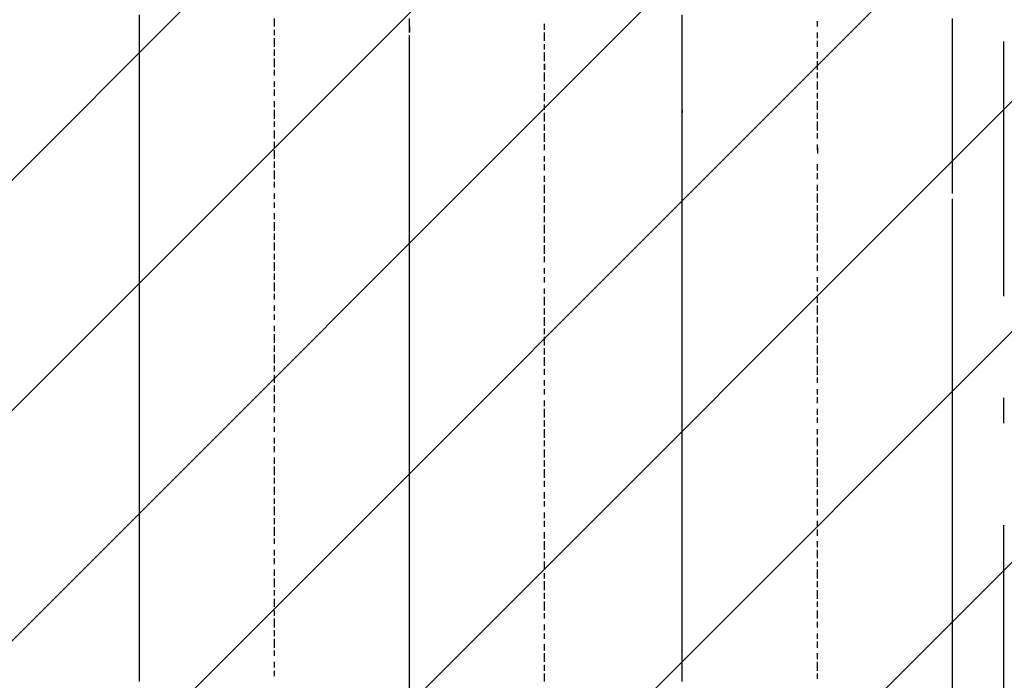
# Model space of a CAD drawing. Extents: x 997 to 109698, y 921 to 94021.
# Tile 483 of 656: x 34035 to 35486, y 42018 to 42991. Entities that reach past the tile are written whole.
import ezdxf

# ---------------------------------------------------------------- set-up
doc = ezdxf.new("R2010")
doc.units = 0
doc.header["$MEASUREMENT"] = 0
doc.layers.add('12', color=7, linetype='CONTINUOUS')
doc.layers.add('28', color=7, linetype='CONTINUOUS')

msp = doc.modelspace()

# ---------------------------------------------------------------- linework, layer by layer
at = {"layer": '12', "color": 5}
for p, q in [((34211.630503, 42984.563401), (34211.630503, 42997.563401)), ((35011.630503, 42988.563401), (35011.630503, 42997.563401)), ((34211.630503, 42975.563401), (34211.630503, 42984.563401)), ((34609.630503, 42984.563401), (34609.630503, 42992.563401)), ((34609.630503, 42975.563401), (34609.630503, 42984.563401)), ((35011.630503, 42975.563401), (35011.630503, 42988.563401)), ((35409.630503, 42984.563401), (35409.630503, 42992.563401)), ((35409.630503, 42975.563401), (35409.630503, 42984.563401)), ((34211.630503, 42963.563401), (34211.630503, 42975.563401)), ((34609.630503, 42959.563401), (34609.630503, 42967.563401)), ((35011.630503, 42967.563401), (35011.630503, 42975.563401)), ((35011.630503, 42959.563401), (35011.630503, 42967.563401)), ((35409.630503, 42963.563401), (35409.630503, 42975.563401)), ((34211.630503, 42954.563401), (34211.630503, 42963.563401)), ((34211.630503, 42946.563401), (34211.630503, 42954.563401)), ((34609.630503, 42946.563401), (34609.630503, 42959.563401)), ((35011.630503, 42946.563401), (35011.630503, 42959.563401)), ((35409.630503, 42954.563401), (35409.630503, 42963.563401)), ((35409.630503, 42946.563401), (35409.630503, 42954.563401)), ((34211.630503, 42933.563401), (34211.630503, 42946.563401)), ((34609.630503, 42937.563401), (34609.630503, 42946.563401)), ((34609.630503, 42929.563401), (34609.630503, 42937.563401)), ((35011.630503, 42937.563401), (35011.630503, 42946.563401)), ((35011.630503, 42929.563401), (35011.630503, 42937.563401)), ((35409.630503, 42933.563401), (35409.630503, 42946.563401)), ((34211.630503, 42925.563401), (34211.630503, 42933.563401)), ((34211.630503, 42916.563401), (34211.630503, 42925.563401)), ((34609.630503, 42916.563401), (34609.630503, 42929.563401)), ((35011.630503, 42916.563401), (35011.630503, 42929.563401)), ((35409.630503, 42925.563401), (35409.630503, 42933.563401)), ((35409.630503, 42916.563401), (35409.630503, 42925.563401)), ((34211.630503, 42904.563401), (34211.630503, 42916.563401)), ((34609.630503, 42908.563401), (34609.630503, 42916.563401)), ((34609.630503, 42899.563401), (34609.630503, 42908.563401)), ((35011.630503, 42908.563401), (35011.630503, 42916.563401)), ((35011.630503, 42895.563401), (35011.630503, 42908.563401)), ((35409.630503, 42904.563401), (35409.630503, 42916.563401)), ((34211.630503, 42895.563401), (34211.630503, 42904.563401)), ((34211.630503, 42887.563401), (34211.630503, 42895.563401)), ((34609.630503, 42887.563401), (34609.630503, 42899.563401)), ((35011.630503, 42887.563401), (35011.630503, 42895.563401)), ((35409.630503, 42895.563401), (35409.630503, 42904.563401)), ((35409.630503, 42882.563401), (35409.630503, 42895.563401)), ((34211.630503, 42874.563401), (34211.630503, 42887.563401)), ((34609.630503, 42878.563401), (34609.630503, 42887.563401)), ((34609.630503, 42865.563401), (34609.630503, 42878.563401)), ((35011.630503, 42878.563401), (35011.630503, 42887.563401)), ((35011.630503, 42865.563401), (35011.630503, 42878.563401)), ((35409.630503, 42874.563401), (35409.630503, 42882.563401)), ((34211.630503, 42865.563401), (34211.630503, 42874.563401)), ((34211.630503, 42857.563401), (34211.630503, 42865.563401)), ((34609.630503, 42857.563401), (34609.630503, 42865.563401)), ((35011.630503, 42857.563401), (35011.630503, 42865.563401)), ((35409.630503, 42865.563401), (35409.630503, 42874.563401)), ((35409.630503, 42853.563401), (35409.630503, 42865.563401)), ((34211.630503, 42844.563401), (34211.630503, 42857.563401)), ((34609.630503, 42849.563401), (34609.630503, 42857.563401)), ((34609.630503, 42836.563401), (34609.630503, 42849.563401)), ((35011.630503, 42844.563401), (35011.630503, 42853.563401)), ((35409.630503, 42844.563401), (35409.630503, 42853.563401)), ((34211.630503, 42836.563401), (34211.630503, 42844.563401)), ((34211.630503, 42823.563401), (34211.630503, 42836.563401)), ((34609.630503, 42827.563401), (34609.630503, 42836.563401)), ((35011.630503, 42836.563401), (35011.630503, 42844.563401)), ((35011.630503, 42823.563401), (35011.630503, 42836.563401)), ((35409.630503, 42836.563401), (35409.630503, 42844.563401)), ((35409.630503, 42823.563401), (35409.630503, 42836.563401)), ((34211.630503, 42815.563401), (34211.630503, 42823.563401)), ((34609.630503, 42819.563401), (34609.630503, 42827.563401)), ((34609.630503, 42806.563401), (34609.630503, 42819.563401)), ((35011.630503, 42815.563401), (35011.630503, 42823.563401)), ((35409.630503, 42815.563401), (35409.630503, 42823.563401)), ((34211.630503, 42806.563401), (34211.630503, 42815.563401)), ((34211.630503, 42793.563401), (34211.630503, 42806.563401)), ((34609.630503, 42798.563401), (34609.630503, 42806.563401)), ((35011.630503, 42806.563401), (35011.630503, 42815.563401)), ((35011.630503, 42793.563401), (35011.630503, 42806.563401)), ((35409.630503, 42806.563401), (35409.630503, 42815.563401)), ((35409.630503, 42793.563401), (35409.630503, 42806.563401)), ((34211.630503, 42785.563401), (34211.630503, 42793.563401)), ((34609.630503, 42789.563401), (34609.630503, 42798.563401)), ((35011.630503, 42785.563401), (35011.630503, 42793.563401)), ((35409.630503, 42785.563401), (35409.630503, 42793.563401)), ((34211.630503, 42777.563401), (34211.630503, 42785.563401)), ((34211.630503, 42764.563401), (34211.630503, 42777.563401)), ((34609.630503, 42777.563401), (34609.630503, 42789.563401)), ((34609.630503, 42768.563401), (34609.630503, 42777.563401)), ((35011.630503, 42777.563401), (35011.630503, 42785.563401)), ((35011.630503, 42764.563401), (35011.630503, 42777.563401)), ((35409.630503, 42777.563401), (35409.630503, 42785.563401)), ((35409.630503, 42764.563401), (35409.630503, 42777.563401)), ((34211.630503, 42755.563401), (34211.630503, 42764.563401)), ((34609.630503, 42755.563401), (34609.630503, 42768.563401)), ((35011.630503, 42755.563401), (35011.630503, 42764.563401)), ((35409.630503, 42755.563401), (35409.630503, 42764.563401)), ((34211.630503, 42747.563401), (34211.630503, 42755.563401)), ((34211.630503, 42734.563401), (34211.630503, 42747.563401)), ((34609.630503, 42747.563401), (34609.630503, 42755.563401)), ((34609.630503, 42738.563401), (34609.630503, 42747.563401)), ((35011.630503, 42743.563401), (35011.630503, 42755.563401)), ((35409.630503, 42743.563401), (35409.630503, 42755.563401)), ((34211.630503, 42726.563401), (34211.630503, 42734.563401)), ((34609.630503, 42726.563401), (34609.630503, 42738.563401)), ((35011.630503, 42734.563401), (35011.630503, 42743.563401)), ((35011.630503, 42726.563401), (35011.630503, 42734.563401)), ((35409.630503, 42734.563401), (35409.630503, 42743.563401)), ((34211.630503, 42713.563401), (34211.630503, 42726.563401)), ((34609.630503, 42717.563401), (34609.630503, 42726.563401)), ((34609.630503, 42709.563401), (34609.630503, 42717.563401)), ((35011.630503, 42713.563401), (35011.630503, 42726.563401)), ((35409.630503, 42717.563401), (35409.630503, 42726.563401)), ((35409.630503, 42709.563401), (35409.630503, 42717.563401)), ((34211.630503, 42705.563401), (34211.630503, 42713.563401)), ((34211.630503, 42696.563401), (34211.630503, 42705.563401)), ((34609.630503, 42696.563401), (34609.630503, 42709.563401)), ((35011.630503, 42705.563401), (35011.630503, 42713.563401)), ((35011.630503, 42696.563401), (35011.630503, 42705.563401)), ((35409.630503, 42696.563401), (35409.630503, 42709.563401)), ((34211.630503, 42683.563401), (34211.630503, 42696.563401)), ((34609.630503, 42688.563401), (34609.630503, 42696.563401)), ((34609.630503, 42679.563401), (34609.630503, 42688.563401)), ((35011.630503, 42683.563401), (35011.630503, 42696.563401)), ((35409.630503, 42688.563401), (35409.630503, 42696.563401)), ((35409.630503, 42679.563401), (35409.630503, 42688.563401)), ((34211.630503, 42675.563401), (34211.630503, 42683.563401)), ((34211.630503, 42666.563401), (34211.630503, 42675.563401)), ((34609.630503, 42666.563401), (34609.630503, 42679.563401)), ((35011.630503, 42675.563401), (35011.630503, 42683.563401)), ((35011.630503, 42666.563401), (35011.630503, 42675.563401)), ((35409.630503, 42666.563401), (35409.630503, 42679.563401)), ((34211.630503, 42654.563401), (34211.630503, 42666.563401)), ((34609.630503, 42658.563401), (34609.630503, 42666.563401)), ((35011.630503, 42654.563401), (35011.630503, 42666.563401)), ((35409.630503, 42658.563401), (35409.630503, 42666.563401)), ((34211.630503, 42645.563401), (34211.630503, 42654.563401)), ((34211.630503, 42637.563401), (34211.630503, 42645.563401)), ((34609.630503, 42645.563401), (34609.630503, 42658.563401)), ((34609.630503, 42637.563401), (34609.630503, 42645.563401)), ((35011.630503, 42645.563401), (35011.630503, 42654.563401)), ((35011.630503, 42637.563401), (35011.630503, 42645.563401)), ((35409.630503, 42645.563401), (35409.630503, 42658.563401)), ((35409.630503, 42637.563401), (35409.630503, 42645.563401)), ((34211.630503, 42624.563401), (34211.630503, 42637.563401)), ((34609.630503, 42628.563401), (34609.630503, 42637.563401)), ((35011.630503, 42624.563401), (35011.630503, 42637.563401)), ((35409.630503, 42628.563401), (35409.630503, 42637.563401)), ((34211.630503, 42616.563401), (34211.630503, 42624.563401)), ((34211.630503, 42603.563401), (34211.630503, 42616.563401)), ((34609.630503, 42616.563401), (34609.630503, 42628.563401)), ((34609.630503, 42607.563401), (34609.630503, 42616.563401)), ((35011.630503, 42616.563401), (35011.630503, 42624.563401)), ((35011.630503, 42603.563401), (35011.630503, 42616.563401)), ((35409.630503, 42616.563401), (35409.630503, 42628.563401)), ((35409.630503, 42607.563401), (35409.630503, 42616.563401)), ((34211.630503, 42594.563401), (34211.630503, 42603.563401)), ((34609.630503, 42599.563401), (34609.630503, 42607.563401)), ((35011.630503, 42594.563401), (35011.630503, 42603.563401)), ((35409.630503, 42599.563401), (35409.630503, 42607.563401)), ((34211.630503, 42586.563401), (34211.630503, 42594.563401)), ((34609.630503, 42586.563401), (34609.630503, 42599.563401)), ((35011.630503, 42586.563401), (35011.630503, 42594.563401)), ((35409.630503, 42586.563401), (35409.630503, 42599.563401)), ((34211.630503, 42573.563401), (34211.630503, 42586.563401)), ((34211.630503, 42565.563401), (34211.630503, 42573.563401)), ((34609.630503, 42578.563401), (34609.630503, 42586.563401)), ((34609.630503, 42569.563401), (34609.630503, 42578.563401)), ((35011.630503, 42573.563401), (35011.630503, 42586.563401)), ((35011.630503, 42565.563401), (35011.630503, 42573.563401)), ((35409.630503, 42578.563401), (35409.630503, 42586.563401)), ((35409.630503, 42569.563401), (35409.630503, 42578.563401)), ((34211.630503, 42556.563401), (34211.630503, 42565.563401)), ((34609.630503, 42556.563401), (34609.630503, 42569.563401)), ((35011.630503, 42556.563401), (35011.630503, 42565.563401)), ((35409.630503, 42556.563401), (35409.630503, 42569.563401)), ((34211.630503, 42544.563401), (34211.630503, 42556.563401)), ((34211.630503, 42535.563401), (34211.630503, 42544.563401)), ((34609.630503, 42548.563401), (34609.630503, 42556.563401)), ((34609.630503, 42535.563401), (34609.630503, 42548.563401)), ((35011.630503, 42544.563401), (35011.630503, 42556.563401)), ((35011.630503, 42535.563401), (35011.630503, 42544.563401)), ((35409.630503, 42548.563401), (35409.630503, 42556.563401)), ((35409.630503, 42535.563401), (35409.630503, 42548.563401)), ((34211.630503, 42527.563401), (34211.630503, 42535.563401)), ((34609.630503, 42527.563401), (34609.630503, 42535.563401)), ((35011.630503, 42527.563401), (35011.630503, 42535.563401)), ((35409.630503, 42527.563401), (35409.630503, 42535.563401)), ((34211.630503, 42514.563401), (34211.630503, 42527.563401)), ((34211.630503, 42506.563401), (34211.630503, 42514.563401)), ((34609.630503, 42518.563401), (34609.630503, 42527.563401)), ((34609.630503, 42506.563401), (34609.630503, 42518.563401)), ((35011.630503, 42514.563401), (35011.630503, 42527.563401)), ((35011.630503, 42506.563401), (35011.630503, 42514.563401)), ((35409.630503, 42518.563401), (35409.630503, 42527.563401)), ((35409.630503, 42506.563401), (35409.630503, 42518.563401)), ((34211.630503, 42493.563401), (34211.630503, 42506.563401)), ((34609.630503, 42497.563401), (34609.630503, 42506.563401)), ((35011.630503, 42493.563401), (35011.630503, 42506.563401)), ((35409.630503, 42497.563401), (35409.630503, 42506.563401)), ((34211.630503, 42484.563401), (34211.630503, 42493.563401)), ((34609.630503, 42489.563401), (34609.630503, 42497.563401)), ((34609.630503, 42476.563401), (34609.630503, 42489.563401)), ((35011.630503, 42484.563401), (35011.630503, 42493.563401)), ((35409.630503, 42489.563401), (35409.630503, 42497.563401)), ((35409.630503, 42476.563401), (35409.630503, 42489.563401)), ((34211.630503, 42476.563401), (34211.630503, 42484.563401)), ((34211.630503, 42463.563401), (34211.630503, 42476.563401)), ((34609.630503, 42467.563401), (34609.630503, 42476.563401)), ((35011.630503, 42476.563401), (35011.630503, 42484.563401)), ((35011.630503, 42463.563401), (35011.630503, 42476.563401)), ((35409.630503, 42467.563401), (35409.630503, 42476.563401)), ((34211.630503, 42455.563401), (34211.630503, 42463.563401)), ((34609.630503, 42459.563401), (34609.630503, 42467.563401)), ((34609.630503, 42446.563401), (34609.630503, 42459.563401)), ((35011.630503, 42455.563401), (35011.630503, 42463.563401)), ((35409.630503, 42459.563401), (35409.630503, 42467.563401)), ((35409.630503, 42446.563401), (35409.630503, 42459.563401)), ((34211.630503, 42446.563401), (34211.630503, 42455.563401)), ((34211.630503, 42434.563401), (34211.630503, 42446.563401)), ((34609.630503, 42438.563401), (34609.630503, 42446.563401)), ((35011.630503, 42446.563401), (35011.630503, 42455.563401)), ((35011.630503, 42434.563401), (35011.630503, 42446.563401)), ((35409.630503, 42438.563401), (35409.630503, 42446.563401)), ((34211.630503, 42425.563401), (34211.630503, 42434.563401)), ((34609.630503, 42429.563401), (34609.630503, 42438.563401)), ((34609.630503, 42417.563401), (34609.630503, 42429.563401)), ((35011.630503, 42425.563401), (35011.630503, 42434.563401)), ((35409.630503, 42425.563401), (35409.630503, 42438.563401)), ((34211.630503, 42417.563401), (34211.630503, 42425.563401)), ((34211.630503, 42404.563401), (34211.630503, 42417.563401)), ((34609.630503, 42408.563401), (34609.630503, 42417.563401)), ((35011.630503, 42417.563401), (35011.630503, 42425.563401)), ((35011.630503, 42404.563401), (35011.630503, 42417.563401)), ((35409.630503, 42417.563401), (35409.630503, 42425.563401)), ((35409.630503, 42408.563401), (35409.630503, 42417.563401)), ((34211.630503, 42396.563401), (34211.630503, 42404.563401)), ((34609.630503, 42396.563401), (34609.630503, 42408.563401)), ((35011.630503, 42396.563401), (35011.630503, 42404.563401)), ((35409.630503, 42396.563401), (35409.630503, 42408.563401)), ((34211.630503, 42383.563401), (34211.630503, 42396.563401)), ((34609.630503, 42387.563401), (34609.630503, 42396.563401)), ((34609.630503, 42379.563401), (34609.630503, 42387.563401)), ((35011.630503, 42383.563401), (35011.630503, 42396.563401)), ((35409.630503, 42387.563401), (35409.630503, 42396.563401)), ((35409.630503, 42379.563401), (35409.630503, 42387.563401)), ((34211.630503, 42374.563401), (34211.630503, 42383.563401)), ((34211.630503, 42366.563401), (34211.630503, 42374.563401)), ((34609.630503, 42366.563401), (34609.630503, 42379.563401)), ((35011.630503, 42374.563401), (35011.630503, 42383.563401)), ((35011.630503, 42366.563401), (35011.630503, 42374.563401)), ((35409.630503, 42366.563401), (35409.630503, 42379.563401)), ((34211.630503, 42353.563401), (34211.630503, 42366.563401)), ((34609.630503, 42357.563401), (34609.630503, 42366.563401)), ((34609.630503, 42349.563401), (34609.630503, 42357.563401)), ((35011.630503, 42353.563401), (35011.630503, 42366.563401)), ((35409.630503, 42357.563401), (35409.630503, 42366.563401)), ((35409.630503, 42349.563401), (35409.630503, 42357.563401)), ((34211.630503, 42345.563401), (34211.630503, 42353.563401)), ((34211.630503, 42336.563401), (34211.630503, 42345.563401)), ((34609.630503, 42336.563401), (34609.630503, 42349.563401)), ((35011.630503, 42345.563401), (35011.630503, 42353.563401)), ((35011.630503, 42336.563401), (35011.630503, 42345.563401)), ((35409.630503, 42336.563401), (35409.630503, 42349.563401)), ((34211.630503, 42324.563401), (34211.630503, 42336.563401)), ((34609.630503, 42328.563401), (34609.630503, 42336.563401)), ((34609.630503, 42319.563401), (34609.630503, 42328.563401)), ((35011.630503, 42324.563401), (35011.630503, 42336.563401)), ((35409.630503, 42328.563401), (35409.630503, 42336.563401)), ((35409.630503, 42315.563401), (35409.630503, 42328.563401)), ((34211.630503, 42315.563401), (34211.630503, 42324.563401)), ((34211.630503, 42307.563401), (34211.630503, 42315.563401)), ((34609.630503, 42307.563401), (34609.630503, 42319.563401)), ((35011.630503, 42315.563401), (35011.630503, 42324.563401)), ((35011.630503, 42307.563401), (35011.630503, 42315.563401)), ((35409.630503, 42307.563401), (35409.630503, 42315.563401)), ((34211.630503, 42294.563401), (34211.630503, 42307.563401)), ((34609.630503, 42298.563401), (34609.630503, 42307.563401)), ((34609.630503, 42285.563401), (34609.630503, 42298.563401)), ((35011.630503, 42294.563401), (35011.630503, 42307.563401)), ((35409.630503, 42298.563401), (35409.630503, 42307.563401)), ((35409.630503, 42285.563401), (35409.630503, 42298.563401)), ((34211.630503, 42285.563401), (34211.630503, 42294.563401)), ((34211.630503, 42277.563401), (34211.630503, 42285.563401)), ((34609.630503, 42277.563401), (34609.630503, 42285.563401)), ((35011.630503, 42285.563401), (35011.630503, 42294.563401)), ((35011.630503, 42273.563401), (35011.630503, 42285.563401)), ((35409.630503, 42277.563401), (35409.630503, 42285.563401)), ((34211.630503, 42264.563401), (34211.630503, 42277.563401)), ((34609.630503, 42269.563401), (34609.630503, 42277.563401)), ((34609.630503, 42256.563401), (34609.630503, 42269.563401)), ((35011.630503, 42264.563401), (35011.630503, 42273.563401)), ((35409.630503, 42269.563401), (35409.630503, 42277.563401)), ((35409.630503, 42256.563401), (35409.630503, 42269.563401)), ((34211.630503, 42256.563401), (34211.630503, 42264.563401)), ((34211.630503, 42243.563401), (34211.630503, 42256.563401)), ((34609.630503, 42247.563401), (34609.630503, 42256.563401)), ((35011.630503, 42256.563401), (35011.630503, 42264.563401)), ((35011.630503, 42243.563401), (35011.630503, 42256.563401)), ((35409.630503, 42247.563401), (35409.630503, 42256.563401)), ((34211.630503, 42235.563401), (34211.630503, 42243.563401)), ((34609.630503, 42239.563401), (34609.630503, 42247.563401)), ((34609.630503, 42226.563401), (34609.630503, 42239.563401)), ((35011.630503, 42235.563401), (35011.630503, 42243.563401)), ((35409.630503, 42239.563401), (35409.630503, 42247.563401)), ((35409.630503, 42226.563401), (35409.630503, 42239.563401)), ((34211.630503, 42226.563401), (34211.630503, 42235.563401)), ((34211.630503, 42213.563401), (34211.630503, 42226.563401)), ((34609.630503, 42218.563401), (34609.630503, 42226.563401)), ((35011.630503, 42226.563401), (35011.630503, 42235.563401)), ((35011.630503, 42213.563401), (35011.630503, 42226.563401)), ((35409.630503, 42218.563401), (35409.630503, 42226.563401)), ((34211.630503, 42205.563401), (34211.630503, 42213.563401)), ((34609.630503, 42209.563401), (34609.630503, 42218.563401)), ((35011.630503, 42205.563401), (35011.630503, 42213.563401)), ((35409.630503, 42209.563401), (35409.630503, 42218.563401)), ((34211.630503, 42197.563401), (34211.630503, 42205.563401)), ((34211.630503, 42184.563401), (34211.630503, 42197.563401)), ((34609.630503, 42197.563401), (34609.630503, 42209.563401)), ((34609.630503, 42188.563401), (34609.630503, 42197.563401)), ((35011.630503, 42197.563401), (35011.630503, 42205.563401)), ((35011.630503, 42184.563401), (35011.630503, 42197.563401)), ((35409.630503, 42197.563401), (35409.630503, 42209.563401)), ((35409.630503, 42188.563401), (35409.630503, 42197.563401)), ((34211.630503, 42175.563401), (34211.630503, 42184.563401)), ((34609.630503, 42175.563401), (34609.630503, 42188.563401)), ((35011.630503, 42175.563401), (35011.630503, 42184.563401)), ((35409.630503, 42175.563401), (35409.630503, 42188.563401)), ((34211.630503, 42167.563401), (34211.630503, 42175.563401)), ((34211.630503, 42154.563401), (34211.630503, 42167.563401)), ((34609.630503, 42167.563401), (34609.630503, 42175.563401)), ((34609.630503, 42158.563401), (34609.630503, 42167.563401)), ((35011.630503, 42163.563401), (35011.630503, 42175.563401)), ((35409.630503, 42167.563401), (35409.630503, 42175.563401)), ((35409.630503, 42158.563401), (35409.630503, 42167.563401)), ((34211.630503, 42146.563401), (34211.630503, 42154.563401)), ((34609.630503, 42146.563401), (34609.630503, 42158.563401)), ((35011.630503, 42154.563401), (35011.630503, 42163.563401)), ((35011.630503, 42146.563401), (35011.630503, 42154.563401)), ((35409.630503, 42146.563401), (35409.630503, 42158.563401)), ((34211.630503, 42133.563401), (34211.630503, 42146.563401)), ((34609.630503, 42137.563401), (34609.630503, 42146.563401)), ((34609.630503, 42129.563401), (34609.630503, 42137.563401)), ((35011.630503, 42133.563401), (35011.630503, 42146.563401)), ((35409.630503, 42137.563401), (35409.630503, 42146.563401)), ((35409.630503, 42129.563401), (35409.630503, 42137.563401)), ((34211.630503, 42125.563401), (34211.630503, 42133.563401)), ((34211.630503, 42116.563401), (34211.630503, 42125.563401)), ((34609.630503, 42116.563401), (34609.630503, 42129.563401)), ((35011.630503, 42125.563401), (35011.630503, 42133.563401)), ((35011.630503, 42116.563401), (35011.630503, 42125.563401)), ((35409.630503, 42116.563401), (35409.630503, 42129.563401)), ((34211.630503, 42103.563401), (34211.630503, 42116.563401)), ((34609.630503, 42108.563401), (34609.630503, 42116.563401)), ((34609.630503, 42099.563401), (34609.630503, 42108.563401)), ((35011.630503, 42103.563401), (35011.630503, 42116.563401)), ((35409.630503, 42108.563401), (35409.630503, 42116.563401)), ((35409.630503, 42099.563401), (35409.630503, 42108.563401)), ((34211.630503, 42095.563401), (34211.630503, 42103.563401)), ((34211.630503, 42086.563401), (34211.630503, 42095.563401)), ((34609.630503, 42086.563401), (34609.630503, 42099.563401)), ((35011.630503, 42095.563401), (35011.630503, 42103.563401)), ((35011.630503, 42086.563401), (35011.630503, 42095.563401)), ((35409.630503, 42086.563401), (35409.630503, 42099.563401)), ((34211.630503, 42074.563401), (34211.630503, 42086.563401)), ((34609.630503, 42078.563401), (34609.630503, 42086.563401)), ((35011.630503, 42074.563401), (35011.630503, 42086.563401)), ((35409.630503, 42078.563401), (35409.630503, 42086.563401)), ((34211.630503, 42065.563401), (34211.630503, 42074.563401)), ((34211.630503, 42057.563401), (34211.630503, 42065.563401)), ((34609.630503, 42065.563401), (34609.630503, 42078.563401)), ((34609.630503, 42057.563401), (34609.630503, 42065.563401)), ((35011.630503, 42065.563401), (35011.630503, 42074.563401)), ((35011.630503, 42053.563401), (35011.630503, 42065.563401)), ((35409.630503, 42065.563401), (35409.630503, 42078.563401)), ((35409.630503, 42057.563401), (35409.630503, 42065.563401)), ((34211.630503, 42044.563401), (34211.630503, 42057.563401)), ((34609.630503, 42048.563401), (34609.630503, 42057.563401)), ((35011.630503, 42044.563401), (35011.630503, 42053.563401)), ((35409.630503, 42048.563401), (35409.630503, 42057.563401)), ((34211.630503, 42036.563401), (34211.630503, 42044.563401)), ((34211.630503, 42023.563401), (34211.630503, 42036.563401)), ((34609.630503, 42036.563401), (34609.630503, 42048.563401)), ((34609.630503, 42027.563401), (34609.630503, 42036.563401)), ((35011.630503, 42036.563401), (35011.630503, 42044.563401)), ((35011.630503, 42023.563401), (35011.630503, 42036.563401)), ((35409.630503, 42036.563401), (35409.630503, 42048.563401)), ((35409.630503, 42027.563401), (35409.630503, 42036.563401)), ((34211.630503, 42015.563401), (34211.630503, 42023.563401)), ((34609.630503, 42019.563401), (34609.630503, 42027.563401)), ((35011.630503, 42015.563401), (35011.630503, 42023.563401)), ((35409.630503, 42019.563401), (35409.630503, 42027.563401)), ((34609.630503, 42006.563401), (34609.630503, 42019.563401)), ((35409.630503, 42006.563401), (35409.630503, 42019.563401))]:
    msp.add_line(p, q, dxfattribs=at)
at = {"layer": '12', "color": 1}
for p, q in [((34410.630503, 42980.563401), (34410.630503, 42992.563401)), ((34808.630503, 42975.563401), (34808.630503, 42984.563401)), ((35210.630503, 42980.563401), (35210.630503, 42988.563401)), ((34410.630503, 42967.563401), (34410.630503, 42975.563401)), ((34808.630503, 42959.563401), (34808.630503, 42971.563401)), ((35210.630503, 42963.563401), (35210.630503, 42971.563401)), ((34410.630503, 42950.563401), (34410.630503, 42963.563401)), ((34808.630503, 42946.563401), (34808.630503, 42954.563401)), ((35210.630503, 42950.563401), (35210.630503, 42959.563401)), ((34410.630503, 42937.563401), (34410.630503, 42946.563401)), ((34808.630503, 42929.563401), (34808.630503, 42942.563401)), ((35210.630503, 42933.563401), (35210.630503, 42942.563401)), ((34410.630503, 42920.563401), (34410.630503, 42933.563401)), ((34808.630503, 42916.563401), (34808.630503, 42925.563401)), ((34808.630503, 42925.563401), (34808.630503, 42916.563401)), ((35210.630503, 42916.563401), (35210.630503, 42929.563401)), ((34410.630503, 42908.563401), (34410.630503, 42916.563401)), ((34808.630503, 42899.563401), (34808.630503, 42912.563401)), ((35210.630503, 42904.563401), (35210.630503, 42912.563401)), ((34410.630503, 42891.563401), (34410.630503, 42899.563401)), ((34808.630503, 42887.563401), (34808.630503, 42895.563401)), ((35210.630503, 42887.563401), (35210.630503, 42899.563401)), ((34410.630503, 42878.563401), (34410.630503, 42887.563401)), ((34808.630503, 42870.563401), (34808.630503, 42882.563401)), ((35210.630503, 42874.563401), (35210.630503, 42882.563401)), ((34410.630503, 42861.563401), (34410.630503, 42870.563401)), ((34808.630503, 42857.563401), (34808.630503, 42865.563401)), ((35210.630503, 42857.563401), (35210.630503, 42870.563401)), ((34410.630503, 42844.563401), (34410.630503, 42857.563401)), ((34808.630503, 42840.563401), (34808.630503, 42853.563401)), ((35210.630503, 42844.563401), (35210.630503, 42853.563401)), ((34410.630503, 42832.563401), (34410.630503, 42840.563401)), ((34808.630503, 42827.563401), (34808.630503, 42836.563401)), ((35210.630503, 42827.563401), (35210.630503, 42840.563401)), ((34410.630503, 42815.563401), (34410.630503, 42827.563401)), ((34808.630503, 42810.563401), (34808.630503, 42823.563401)), ((35210.630503, 42815.563401), (35210.630503, 42823.563401)), ((34410.630503, 42802.563401), (34410.630503, 42810.563401)), ((34808.630503, 42798.563401), (34808.630503, 42806.563401)), ((35210.630503, 42798.563401), (35210.630503, 42806.563401)), ((34410.630503, 42785.563401), (34410.630503, 42798.563401)), ((35210.630503, 42802.563401), (35210.630503, 42793.563401)), ((34410.630503, 42772.563401), (34410.630503, 42781.563401)), ((34808.630503, 42781.563401), (34808.630503, 42789.563401)), ((34808.630503, 42768.563401), (34808.630503, 42777.563401)), ((35210.630503, 42768.563401), (35210.630503, 42777.563401)), ((34410.630503, 42755.563401), (34410.630503, 42768.563401)), ((35210.630503, 42755.563401), (35210.630503, 42764.563401)), ((34410.630503, 42743.563401), (34410.630503, 42751.563401)), ((34808.630503, 42751.563401), (34808.630503, 42760.563401)), ((34808.630503, 42734.563401), (34808.630503, 42747.563401)), ((35210.630503, 42738.563401), (35210.630503, 42747.563401)), ((34410.630503, 42726.563401), (34410.630503, 42734.563401)), ((35210.630503, 42721.563401), (35210.630503, 42734.563401)), ((34410.630503, 42713.563401), (34410.630503, 42721.563401)), ((34808.630503, 42721.563401), (34808.630503, 42730.563401)), ((34808.630503, 42705.563401), (34808.630503, 42717.563401)), ((35210.630503, 42709.563401), (35210.630503, 42717.563401)), ((34410.630503, 42696.563401), (34410.630503, 42705.563401)), ((35210.630503, 42692.563401), (35210.630503, 42705.563401)), ((34410.630503, 42679.563401), (34410.630503, 42692.563401)), ((34808.630503, 42692.563401), (34808.630503, 42700.563401)), ((34808.630503, 42675.563401), (34808.630503, 42688.563401)), ((35210.630503, 42679.563401), (35210.630503, 42688.563401)), ((34410.630503, 42666.563401), (34410.630503, 42675.563401)), ((35210.630503, 42662.563401), (35210.630503, 42675.563401)), ((34410.630503, 42650.563401), (34410.630503, 42662.563401)), ((34808.630503, 42662.563401), (34808.630503, 42671.563401)), ((34410.630503, 42637.563401), (34410.630503, 42645.563401)), ((34808.630503, 42645.563401), (34808.630503, 42658.563401)), ((35210.630503, 42650.563401), (35210.630503, 42658.563401)), ((35210.630503, 42633.563401), (35210.630503, 42645.563401)), ((34410.630503, 42620.563401), (34410.630503, 42633.563401)), ((34808.630503, 42633.563401), (34808.630503, 42641.563401)), ((34410.630503, 42607.563401), (34410.630503, 42616.563401)), ((34808.630503, 42616.563401), (34808.630503, 42624.563401)), ((35210.630503, 42620.563401), (35210.630503, 42628.563401)), ((34410.630503, 42590.563401), (34410.630503, 42603.563401)), ((34808.630503, 42603.563401), (34808.630503, 42611.563401)), ((35210.630503, 42603.563401), (35210.630503, 42611.563401)), ((34808.630503, 42586.563401), (34808.630503, 42594.563401)), ((35210.630503, 42590.563401), (35210.630503, 42599.563401)), ((34410.630503, 42578.563401), (34410.630503, 42586.563401)), ((34808.630503, 42569.563401), (34808.630503, 42582.563401)), ((35210.630503, 42573.563401), (35210.630503, 42582.563401)), ((34410.630503, 42561.563401), (34410.630503, 42569.563401)), ((34808.630503, 42556.563401), (34808.630503, 42565.563401)), ((35210.630503, 42556.563401), (35210.630503, 42569.563401)), ((34410.630503, 42548.563401), (34410.630503, 42556.563401)), ((34808.630503, 42539.563401), (34808.630503, 42552.563401)), ((35210.630503, 42544.563401), (35210.630503, 42552.563401)), ((34410.630503, 42531.563401), (34410.630503, 42539.563401)), ((34808.630503, 42527.563401), (34808.630503, 42535.563401)), ((35210.630503, 42527.563401), (35210.630503, 42539.563401)), ((34410.630503, 42514.563401), (34410.630503, 42527.563401)), ((34808.630503, 42510.563401), (34808.630503, 42523.563401)), ((35210.630503, 42514.563401), (35210.630503, 42523.563401)), ((34410.630503, 42501.563401), (34410.630503, 42510.563401)), ((34808.630503, 42497.563401), (34808.630503, 42506.563401)), ((35210.630503, 42497.563401), (35210.630503, 42510.563401)), ((34410.630503, 42484.563401), (34410.630503, 42497.563401)), ((34808.630503, 42480.563401), (34808.630503, 42493.563401)), ((35210.630503, 42484.563401), (35210.630503, 42493.563401)), ((34410.630503, 42472.563401), (34410.630503, 42480.563401)), ((34808.630503, 42467.563401), (34808.630503, 42476.563401)), ((35210.630503, 42467.563401), (35210.630503, 42480.563401)), ((34410.630503, 42455.563401), (34410.630503, 42467.563401)), ((34808.630503, 42451.563401), (34808.630503, 42459.563401)), ((35210.630503, 42455.563401), (35210.630503, 42463.563401)), ((34410.630503, 42442.563401), (34410.630503, 42451.563401)), ((34808.630503, 42438.563401), (34808.630503, 42446.563401)), ((35210.630503, 42438.563401), (35210.630503, 42446.563401)), ((34410.630503, 42425.563401), (34410.630503, 42438.563401)), ((34808.630503, 42421.563401), (34808.630503, 42429.563401)), ((35210.630503, 42425.563401), (35210.630503, 42434.563401)), ((34410.630503, 42412.563401), (34410.630503, 42421.563401)), ((34808.630503, 42404.563401), (34808.630503, 42417.563401)), ((35210.630503, 42408.563401), (35210.630503, 42417.563401)), ((34410.630503, 42396.563401), (34410.630503, 42404.563401)), ((34808.630503, 42391.563401), (34808.630503, 42400.563401)), ((35210.630503, 42396.563401), (35210.630503, 42404.563401)), ((34410.630503, 42383.563401), (34410.630503, 42391.563401)), ((34808.630503, 42374.563401), (34808.630503, 42387.563401)), ((35210.630503, 42379.563401), (35210.630503, 42387.563401)), ((34410.630503, 42366.563401), (34410.630503, 42374.563401)), ((34808.630503, 42362.563401), (34808.630503, 42370.563401)), ((35210.630503, 42362.563401), (35210.630503, 42374.563401)), ((34410.630503, 42353.563401), (34410.630503, 42362.563401)), ((34808.630503, 42345.563401), (34808.630503, 42357.563401)), ((35210.630503, 42349.563401), (35210.630503, 42357.563401)), ((34410.630503, 42336.563401), (34410.630503, 42345.563401)), ((34808.630503, 42332.563401), (34808.630503, 42341.563401)), ((35210.630503, 42332.563401), (35210.630503, 42345.563401)), ((34410.630503, 42319.563401), (34410.630503, 42332.563401)), ((34808.630503, 42315.563401), (34808.630503, 42328.563401)), ((35210.630503, 42319.563401), (35210.630503, 42328.563401)), ((34410.630503, 42307.563401), (34410.630503, 42315.563401)), ((34808.630503, 42302.563401), (34808.630503, 42311.563401)), ((35210.630503, 42302.563401), (35210.630503, 42315.563401)), ((34410.630503, 42290.563401), (34410.630503, 42302.563401)), ((35210.630503, 42290.563401), (35210.630503, 42298.563401)), ((34410.630503, 42277.563401), (34410.630503, 42285.563401)), ((34808.630503, 42285.563401), (34808.630503, 42294.563401)), ((35210.630503, 42273.563401), (35210.630503, 42285.563401)), ((34410.630503, 42260.563401), (34410.630503, 42273.563401)), ((34808.630503, 42273.563401), (34808.630503, 42281.563401)), ((35210.630503, 42260.563401), (35210.630503, 42269.563401)), ((34410.630503, 42247.563401), (34410.630503, 42256.563401)), ((34808.630503, 42256.563401), (34808.630503, 42264.563401)), ((34410.630503, 42230.563401), (34410.630503, 42243.563401)), ((34808.630503, 42243.563401), (34808.630503, 42252.563401)), ((35210.630503, 42243.563401), (35210.630503, 42252.563401)), ((35210.630503, 42230.563401), (35210.630503, 42239.563401)), ((34410.630503, 42218.563401), (34410.630503, 42226.563401)), ((34808.630503, 42226.563401), (34808.630503, 42235.563401)), ((34808.630503, 42209.563401), (34808.630503, 42222.563401)), ((35210.630503, 42213.563401), (35210.630503, 42222.563401)), ((34410.630503, 42201.563401), (34410.630503, 42209.563401)), ((34410.630503, 42188.563401), (34410.630503, 42197.563401)), ((34808.630503, 42197.563401), (34808.630503, 42205.563401)), ((35210.630503, 42197.563401), (35210.630503, 42209.563401)), ((34808.630503, 42180.563401), (34808.630503, 42192.563401)), ((35210.630503, 42184.563401), (35210.630503, 42192.563401)), ((34410.630503, 42171.563401), (34410.630503, 42180.563401)), ((34410.630503, 42154.563401), (34410.630503, 42167.563401)), ((34808.630503, 42167.563401), (34808.630503, 42175.563401)), ((35210.630503, 42167.563401), (35210.630503, 42180.563401)), ((34808.630503, 42150.563401), (34808.630503, 42163.563401)), ((35210.630503, 42154.563401), (35210.630503, 42163.563401)), ((34410.630503, 42142.563401), (34410.630503, 42150.563401)), ((34410.630503, 42125.563401), (34410.630503, 42137.563401)), ((34808.630503, 42137.563401), (34808.630503, 42146.563401)), ((35210.630503, 42137.563401), (35210.630503, 42150.563401)), ((34808.630503, 42120.563401), (34808.630503, 42133.563401)), ((35210.630503, 42125.563401), (35210.630503, 42133.563401)), ((34410.630503, 42112.563401), (34410.630503, 42120.563401)), ((34410.630503, 42095.563401), (34410.630503, 42108.563401)), ((34808.630503, 42108.563401), (34808.630503, 42116.563401)), ((35210.630503, 42108.563401), (35210.630503, 42120.563401)), ((34808.630503, 42091.563401), (34808.630503, 42099.563401)), ((35210.630503, 42095.563401), (35210.630503, 42103.563401)), ((34410.630503, 42082.563401), (34410.630503, 42091.563401)), ((34808.630503, 42078.563401), (34808.630503, 42086.563401)), ((35210.630503, 42078.563401), (35210.630503, 42086.563401)), ((34410.630503, 42065.563401), (34410.630503, 42078.563401)), ((34808.630503, 42061.563401), (34808.630503, 42070.563401)), ((35210.630503, 42065.563401), (35210.630503, 42074.563401)), ((34410.630503, 42053.563401), (34410.630503, 42061.563401)), ((34808.630503, 42044.563401), (34808.630503, 42057.563401)), ((35210.630503, 42048.563401), (35210.630503, 42057.563401)), ((34410.630503, 42036.563401), (34410.630503, 42044.563401)), ((34808.630503, 42031.563401), (34808.630503, 42040.563401)), ((35210.630503, 42031.563401), (35210.630503, 42044.563401)), ((34410.630503, 42023.563401), (34410.630503, 42031.563401)), ((34808.630503, 42015.563401), (34808.630503, 42027.563401)), ((35210.630503, 42019.563401), (35210.630503, 42027.563401))]:
    msp.add_line(p, q, dxfattribs=at)
at = {"layer": '12', "color": 5}
msp.add_lwpolyline([(34609.630503, 42980.563401), (34609.630503, 42971.563401), (34609.630503, 42975.563401)], dxfattribs=at)
msp.add_lwpolyline([(35011.630503, 42857.563401), (35011.630503, 42853.563401), (35011.630503, 42857.563401)], close=True, dxfattribs=at)
at = {"layer": '28', "color": 2}
for p, q in [((26640.298556, 35370.953237), (36822.636205, 45553.290886)), ((26979.709811, 35370.953237), (36822.636205, 45213.879632)), ((27319.121066, 35370.953237), (36822.636205, 44874.468377)), ((27658.532321, 35370.953237), (36822.636205, 44535.057122)), ((27997.943576, 35370.953237), (36822.636205, 44195.645867)), ((28337.354831, 35370.953237), (36822.636205, 43856.234612)), ((28676.766086, 35370.953237), (36822.636205, 43516.823357))]:
    msp.add_line(p, q, dxfattribs=at)
at = {"layer": '28', "color": 4}
for p, q in [((35485.630503, 42583.563401), (35485.630503, 42958.563401)), ((35485.630503, 41871.063401), (35485.630503, 42246.063401))]:
    msp.add_line(p, q, dxfattribs=at)
at = {"layer": '28', "color": 4, "linetype": 'Continuous'}
msp.add_line((35485.630503, 42396.063401), (35485.630503, 42433.563401), dxfattribs=at)

doc.saveas('drawing.dxf')
